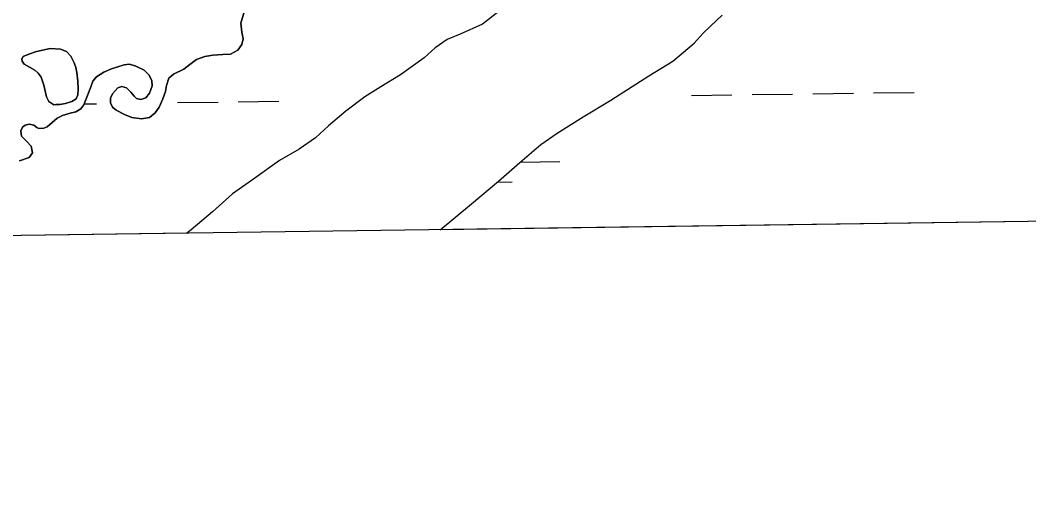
# Model space of a CAD drawing. Extents: x 3767014 to 3805179, y 361544 to 387384.
# Drawn here: x 3785865 to 3786662, y 366965 to 367338 of the extents above; entities that cross this region are included whole.
import ezdxf

# ---------------------------------------------------------------- set-up
doc = ezdxf.new("R2010")
doc.units = 0
for name, color, linetype in [('V-GRID-FRAM', 7, 'Continuous'), ('V-RIVR-EDGE', 7, 'Continuous'), ('V-TOPO-SHOR', 7, 'Continuous'), ('V-WETL-SWMP', 7, 'Continuous')]:
    doc.layers.add(name, color=color, linetype=linetype)

msp = doc.modelspace()

# ---------------------------------------------------------------- linework, layer by layer
at = {"layer": 'V-GRID-FRAM'}
msp.add_lwpolyline([(3771006.872, 385146.094), (3802799.803, 385587.734), (3803060.286, 367407.215), (3771251.489, 366965.353), (3771006.872, 385146.094)], dxfattribs=at)
at = {"layer": 'V-RIVR-EDGE'}
msp.add_spline([(3785266.865, 377529.211), (3785342.8, 377494.248), (3785391.258, 377467.439), (3785439.72, 377442.249), (3785475.246, 377418.707), (3785525.316, 377389.469), (3785575.383, 377359.422), (3785621.413, 377331.811), (3785722.351, 377269.288), (3785796.661, 377231.094), (3785852.385, 377199.415), (3785928.324, 377166.069), (3785964.678, 377149.804), (3786028.506, 377124.576), (3786060.018, 377113.175), (3786092.316, 377092.068), (3786117.34, 377073.405), (3786135.083, 377053.143), (3786154.458, 377039.347), (3786176.258, 377024.735), (3786206.946, 377006.867), (3786256.211, 376979.248), (3786328.098, 376942.677), (3786374.949, 376919.917), (3786491.265, 376862.208), (3786553.467, 376833.749), (3786619.713, 376805.279), (3786729.589, 376759.718), (3786796.656, 376736.099), (3786845.136, 376718.187), (3786867.767, 376712.469), (3787003.51, 376661.992), (3787089.16, 376631.048), (3787163.496, 376603.367), (3787230.559, 376578.13), (3787257.223, 376568.359), (3787300.044, 376551.27), (3787354.992, 376532.533), (3787409.127, 376512.181), (3787544.074, 376466.558), (3787612.756, 376442.126), (3787657.197, 376425.841), (3787730.724, 376398.162), (3787781.63, 376380.244), (3787834.96, 376361.511), (3787891.524, 376341.961), (3787940, 376322.432), (3787998.976, 376297.215), (3788050.697, 376281.721), (3788117.768, 376259.719), (3788176.757, 376240.164), (3788221.198, 376223.879), (3788259.981, 376209.226), (3788406.252, 376164.383), (3788541.215, 376125.23), (3788606.67, 376104.041), (3788679.39, 376077.173), (3788748.889, 376055.974), (3788871.693, 376005.528), (3788969.454, 375966.467), (3789047.013, 375933.926), (3789119.723, 375903.014), (3789155.253, 375881.09), (3789182.716, 375867.274), (3789214.225, 375854.256), (3789257.04, 375834.74), (3789281.286, 375828.21), (3789303.105, 375821.686), (3789328.955, 375809.491), (3789367.724, 375789.177), (3789414.577, 375767.225), (3789468.708, 375745.255), (3789509.105, 375728.981), (3789555.157, 375710.266), (3789585.849, 375694.015), (3789620.578, 375675.328), (3789681.97, 375646.062), (3789753.859, 375610.3), (3789792.633, 375591.603), (3789842.712, 375566.408), (3789897.64, 375539.584), (3789938.019, 375516.03), (3789968.727, 375506.25), (3790004.289, 375497.265), (3790030.972, 375494.773), (3790047.128, 375487.455), (3790077.007, 375469.589), (3790124.633, 375433.077), (3790192.442, 375382.768), (3790252.165, 375332.478), (3790290.91, 375302.459), (3790337.741, 375271.611), (3790406.357, 375220.491), (3790469.329, 375175.855), (3790570.248, 375106.054), (3790647.751, 375050.868), (3790691.367, 375028.115), (3790744.667, 374997.251), (3790806.838, 374955.852), (3790873.863, 374915.249), (3790932, 374877.903), (3791002.231, 374825.97), (3791052.265, 374782.175), (3791082.927, 374753.793), (3791131.331, 374705.149), (3791170.05, 374664.616), (3791192.631, 374638.681), (3791220.891, 374620.01), (3791288.67, 374557.569), (3791322.577, 374533.223), (3791362.944, 374504.817), (3791396.042, 374480.473), (3791434.785, 374449.645), (3791482.407, 374411.517), (3791534.052, 374365.291), (3791646.192, 374254.216), (3791707.514, 374196.644), (3791738.968, 374161.791), (3791773.65, 374123.694), (3791803.497, 374092.888), (3791829.321, 374070.18), (3791830.912, 374059.662), (3791837.316, 374032.958), (3791849.409, 374017.562), (3791884.123, 373992.405), (3791930.977, 373971.262), (3791954.393, 373955.838), (3791993.134, 373924.202), (3792026.979, 373874.785), (3792047.912, 373836.722), (3792063.186, 373799.482), (3792086.509, 373746.857), (3792112.249, 373690.181), (3792141.261, 373648.864), (3792158.993, 373624.558), (3792177.552, 373607.528), (3792214.702, 373586.409), (3792255.083, 373563.665), (3792301.119, 373538.48), (3792346.34, 373510.871), (3792382.671, 373485.71), (3792422.225, 373455.689), (3792479.537, 373411.875), (3792548.144, 373356.711), (3792619.168, 373298.307), (3792672.431, 373252.077), (3792709.534, 373212.357), (3792750.656, 373162.113), (3792839.385, 373068.08), (3792888.572, 373008.92), (3792945.027, 372945.699), (3792999.062, 372884.91), (3793053.898, 372820.884), (3793149.89, 372720.363), (3793208.761, 372653.092), (3793261.195, 372598.777), (3793315.232, 372538.796), (3793358.792, 372493.399), (3793409.592, 372432.618), (3793462.809, 372367.787), (3793498.283, 372323.219), (3793536.997, 372280.26), (3793578.124, 372232.443), (3793604.724, 372196.792), (3793668.438, 372125.466), (3793703.128, 372090.604), (3793760.41, 372034.66), (3793806.384, 371984.404), (3793839.438, 371942.268), (3793939.427, 371823.136), (3793981.333, 371763.186), (3794029.674, 371688.662), (3794050.609, 371651.408), (3794073.177, 371620.62), (3794178.796, 371488.535), (3794237.625, 371404.28), (3794268.243, 371358.106), (3794301.293, 371314.353), (3794332.724, 371269.794), (3794395.613, 371192), (3794429.476, 371149.862), (3794472.201, 371093.953), (3794523.788, 371024.274), (3794601.175, 370922.181), (3794640.679, 370871.942), (3794687.421, 370805.509), (3794733.389, 370752.828), (3794829.339, 370635.323), (3794895.463, 370557.521), (3794959.948, 370470.826), (3795013.158, 370403.569), (3795070.394, 370329.023), (3795159.854, 370203.448), (3795225.98, 370126.454), (3795296.13, 370041.363), (3795379.18, 369940.065), (3795459.001, 369841.201), (3795508.163, 369772.337), (3795554.103, 369708.333), (3795661.315, 369566.538), (3795715.338, 369500.897), (3795762.105, 369444.169), (3795798.366, 369390.703), (3795915.247, 369234.327), (3795963.601, 369165.465), (3796028.082, 369077.153), (3796043.387, 369052.853), (3796054.672, 369037.459), (3796077.242, 369007.48), (3796148.213, 368927.239), (3796183.677, 368878.627), (3796226.382, 368814.631), (3796275.531, 368740.105), (3796314.222, 368688.25), (3796353.714, 368633.158), (3796401.268, 368567.533), (3796456.873, 368487.33), (3796513.292, 368409.551), (3796545.533, 368365.8), (3796626.113, 368246.716), (3796670.449, 368188.377), (3796704.298, 368140.578), (3796751.041, 368074.145), (3796787.308, 368023.105), (3796838.907, 367958.278), (3796844.528, 367942.09), (3796845.295, 367925.104), (3796846.094, 367921.059), (3796852.559, 367919.425), (3796863.071, 367918.59), (3796875.166, 367904.003), (3796903.398, 367874.01), (3796931.629, 367844.017), (3796952.579, 367812.424), (3796982.392, 367767.87), (3797007.371, 367730.606), (3797037.194, 367690.095), (3797062.185, 367657.684), (3797075.869, 367631.77), (3797095.223, 367609.078), (3797126.665, 367569.372), (3797156.484, 367527.244), (3797212.099, 367451.085), (3797254.808, 367388.706), (3797302.183, 367327.228)], degree=3, dxfattribs=at)
at = {"layer": 'V-TOPO-SHOR'}
for points in [[(3786043.138, 367348.458), (3786039.574, 367335.986), (3786040.233, 367328.941), (3786041.233, 367323.741), (3786040.182, 367319.264), (3786037.2, 367314.644), (3786031.276, 367311.693), (3786025.287, 367311.252), (3786017.269, 367310.765), (3786011.009, 367309.643), (3786004.486, 367307.353), (3785999.263, 367303.355), (3785994.514, 367299.755), (3785986.193, 367295.872), (3785982.595, 367292.687), (3785980.608, 367286.93), (3785979.856, 367282.171), (3785977.966, 367276.416), (3785974.843, 367269.664), (3785971.859, 367265.14), (3785967.206, 367261.637), (3785960.945, 367260.419), (3785953.466, 367261.685), (3785947.51, 367263.86), (3785941.041, 367267.28), (3785938.175, 367269.629), (3785936.543, 367273.071)], [(3786243.491, 367345.395), (3786230.292, 367335.251), (3786212.616, 367327.452), (3786202.415, 367323.075), (3786192.953, 367316.559), (3786184.214, 367308.684), (3786165.592, 367295.362), (3786150.121, 367285.751), (3786137.452, 367277.878), (3786122.319, 367266.508), (3786108.661, 367254.977), (3786098.489, 367245.497), (3786085.65, 367236.638), (3786070.067, 367227.516), (3786048.546, 367212.354), (3786032.916, 367201.267), (3786016.966, 367187.127), (3786000.234, 367172.871), (3785996.698, 367170.181)], [(3786196.974, 367172.964), (3786221.565, 367193.486), (3786243.018, 367211.394), (3786259.939, 367225.951), (3786276.47, 367240.301), (3786289.41, 367249.161), (3786309.808, 367262.037), (3786331.572, 367275.24), (3786361.833, 367294.346), (3786380.589, 367306.102), (3786397.421, 367320.264), (3786404.589, 367328.195), (3786410.348, 367333.543), (3786419.754, 367342.218)], [(3785883.846, 367287.139), (3785886.054, 367277.808), (3785887.825, 367274.097), (3785891.641, 367271.624), (3785896.474, 367271.941), (3785901.002, 367272.643), (3785905.903, 367274.149), (3785909.405, 367276.41), (3785910.712, 367279.504), (3785910.89, 367284.251), (3785910.745, 367290.174), (3785909.886, 367296.972), (3785909.092, 367301.1), (3785907.818, 367304.627), (3785905.121, 367309.897), (3785901.866, 367313.669), (3785896.976, 367315.623), (3785888.866, 367316.016), (3785878.054, 367313.673), (3785871.88, 367311.643), (3785867.583, 367309.661), (3785866.442, 367307.754), (3785866.682, 367306.081), (3785868.32, 367303.75), (3785876.836, 367299.02), (3785879.365, 367296.613), (3785881.716, 367293.41), (3785883.846, 367287.139)], [(3785936.543, 367273.071), (3785936.449, 367276.842), (3785938.2, 367280.368), (3785942.345, 367284.921), (3785945.513, 367285.968), (3785949.214, 367284.897), (3785952.589, 367281.497), (3785955.084, 367278.464), (3785956.966, 367276.672), (3785960.566, 367275.793), (3785964.503, 367277.051), (3785967.407, 367280.897), (3785969.393, 367286.654), (3785969.1, 367290.613), (3785967.06, 367294.915), (3785963.091, 367298.88), (3785956.626, 367302.204), (3785951.555, 367303.724), (3785947.219, 367303.038), (3785937.332, 367299.89), (3785931.204, 367297.32), (3785925.486, 367293.791), (3785922.572, 367290.334), (3785920.77, 367284.968), (3785916.755, 367275.099), (3785915.389, 367271.679), (3785913.145, 367268.527), (3785909.237, 367266.108), (3785904.523, 367265.121), (3785898.668, 367263.235), (3785894.367, 367261.097), (3785890.488, 367257.519), (3785886.504, 367254.228), (3785883.922, 367253.099), (3785879.957, 367253.001), (3785878.294, 367253.734), (3785875.929, 367255.514), (3785872.136, 367256.29), (3785869.152, 367255.637), (3785866.874, 367253.839), (3785865.684, 367251.1), (3785866.082, 367246.757), (3785870.147, 367242.794), (3785873.723, 367239.011), (3785874.819, 367233.813), (3785872.3, 367230.076), (3785864.626, 367227.37)]]:
    msp.add_lwpolyline(points, dxfattribs=at)
at = {"layer": 'V-WETL-SWMP'}
for p, q in [((3786039.575, 367335.987), (3786043.137, 367348.459)), ((3786243.492, 367345.395), (3786230.291, 367335.251)), ((3786410.348, 367333.542), (3786419.755, 367342.218)), ((3786040.233, 367328.941), (3786039.575, 367335.987)), ((3786230.291, 367335.251), (3786212.615, 367327.451)), ((3786404.589, 367328.196), (3786410.348, 367333.542)), ((3786040.182, 367319.264), (3786041.232, 367323.741)), ((3786041.232, 367323.741), (3786040.233, 367328.941)), ((3786202.414, 367323.075), (3786192.953, 367316.558)), ((3786212.615, 367327.451), (3786202.414, 367323.075)), ((3786397.421, 367320.263), (3786404.589, 367328.196)), ((3786037.2, 367314.644), (3786040.182, 367319.264)), ((3786192.953, 367316.558), (3786184.213, 367308.684)), ((3786380.589, 367306.102), (3786397.421, 367320.263)), ((3785999.263, 367303.355), (3786004.485, 367307.353)), ((3786004.485, 367307.353), (3786011.008, 367309.643)), ((3786011.008, 367309.643), (3786017.269, 367310.765)), ((3786017.269, 367310.765), (3786025.287, 367311.253)), ((3786025.287, 367311.253), (3786031.275, 367311.692)), ((3786031.275, 367311.692), (3786037.2, 367314.644)), ((3786184.213, 367308.684), (3786165.592, 367295.362)), ((3785931.204, 367297.32), (3785937.332, 367299.89)), ((3785937.332, 367299.89), (3785947.22, 367303.037)), ((3785947.22, 367303.037), (3785951.556, 367303.724)), ((3785951.556, 367303.724), (3785956.625, 367302.205)), ((3785956.625, 367302.205), (3785963.092, 367298.881)), ((3785963.092, 367298.881), (3785967.06, 367294.916)), ((3785986.193, 367295.872), (3785994.514, 367299.754)), ((3785994.514, 367299.754), (3785999.263, 367303.355)), ((3786361.832, 367294.347), (3786380.589, 367306.102)), ((3785922.572, 367290.334), (3785925.486, 367293.792)), ((3785925.486, 367293.792), (3785931.204, 367297.32)), ((3785967.06, 367294.916), (3785969.101, 367290.613)), ((3785980.609, 367286.93), (3785982.595, 367292.687)), ((3785982.595, 367292.687), (3785986.193, 367295.872)), ((3786165.592, 367295.362), (3786150.12, 367285.751)), ((3786331.572, 367275.24), (3786361.832, 367294.347)), ((3785916.756, 367275.098), (3785920.769, 367284.969)), ((3785920.769, 367284.969), (3785922.572, 367290.334)), ((3785942.346, 367284.921), (3785938.201, 367280.368)), ((3785945.513, 367285.967), (3785942.346, 367284.921)), ((3785949.215, 367284.897), (3785945.513, 367285.967)), ((3785952.589, 367281.497), (3785949.215, 367284.897)), ((3785969.393, 367286.653), (3785967.406, 367280.896)), ((3785969.101, 367290.613), (3785969.393, 367286.653)), ((3785979.856, 367282.171), (3785980.609, 367286.93)), ((3786150.12, 367285.751), (3786137.453, 367277.878)), ((3785915.389, 367271.678), (3785916.756, 367275.098)), ((3785938.201, 367280.368), (3785936.45, 367276.842)), ((3785936.45, 367276.842), (3785936.543, 367273.071)), ((3785955.083, 367278.463), (3785952.589, 367281.497)), ((3785956.965, 367276.671), (3785955.083, 367278.463)), ((3785960.567, 367275.793), (3785956.965, 367276.671)), ((3785964.502, 367277.051), (3785960.567, 367275.793)), ((3785967.406, 367280.896), (3785964.502, 367277.051)), ((3785974.843, 367269.663), (3785977.966, 367276.416)), ((3785977.966, 367276.416), (3785979.856, 367282.171)), ((3786137.453, 367277.878), (3786122.319, 367266.508)), ((3786309.807, 367262.037), (3786331.572, 367275.24)), ((3786395.307, 367278.967), (3786427.304, 367279.411)), ((3786443.302, 367279.634), (3786475.299, 367280.078)), ((3786491.297, 367280.3), (3786523.294, 367280.745)), ((3786539.293, 367280.967), (3786571.29, 367281.412)), ((3785893.447, 367271.996), (3785897.163, 367272.047)), ((3785909.238, 367266.108), (3785913.145, 367268.526)), ((3785913.145, 367268.526), (3785915.389, 367271.678)), ((3785915.639, 367272.304), (3785925.444, 367272.44)), ((3785936.543, 367273.071), (3785938.176, 367269.628)), ((3785938.176, 367269.628), (3785941.04, 367267.28)), ((3785941.04, 367267.28), (3785947.51, 367263.86)), ((3785971.859, 367265.139), (3785974.843, 367269.663)), ((3785989.438, 367273.329), (3786021.435, 367273.773)), ((3786037.433, 367273.996), (3786069.43, 367274.44)), ((3785890.488, 367257.518), (3785894.366, 367261.097)), ((3785894.366, 367261.097), (3785898.667, 367263.235)), ((3785898.667, 367263.235), (3785904.522, 367265.121)), ((3785904.522, 367265.121), (3785909.238, 367266.108)), ((3785947.51, 367263.86), (3785953.465, 367261.685)), ((3785953.465, 367261.685), (3785960.946, 367260.419)), ((3785960.946, 367260.419), (3785967.205, 367261.638)), ((3785967.205, 367261.638), (3785971.859, 367265.139)), ((3786122.319, 367266.508), (3786108.662, 367254.978)), ((3786289.409, 367249.162), (3786309.807, 367262.037)), ((3785865.685, 367251.1), (3785866.875, 367253.839)), ((3785866.082, 367246.756), (3785865.685, 367251.1)), ((3785866.875, 367253.839), (3785869.152, 367255.636)), ((3785869.152, 367255.636), (3785872.135, 367256.291)), ((3785872.135, 367256.291), (3785875.928, 367255.514)), ((3785875.928, 367255.514), (3785878.294, 367253.734)), ((3785878.294, 367253.734), (3785879.957, 367253.001)), ((3785879.957, 367253.001), (3785883.921, 367253.099)), ((3785883.921, 367253.099), (3785886.505, 367254.227)), ((3785886.505, 367254.227), (3785890.488, 367257.518)), ((3786108.662, 367254.978), (3786098.489, 367245.497)), ((3785870.147, 367242.793), (3785866.082, 367246.756)), ((3786098.489, 367245.497), (3786085.649, 367236.638)), ((3786276.471, 367240.301), (3786289.409, 367249.162)), ((3785873.723, 367239.012), (3785870.147, 367242.793)), ((3785874.819, 367233.814), (3785873.723, 367239.012)), ((3786085.649, 367236.638), (3786070.067, 367227.515)), ((3786259.938, 367225.951), (3786276.471, 367240.301)), ((3785864.626, 367227.371), (3785872.299, 367230.076)), ((3785872.299, 367230.076), (3785874.819, 367233.814)), ((3786070.067, 367227.515), (3786048.547, 367212.355)), ((3786243.018, 367211.394), (3786259.938, 367225.951)), ((3786260.393, 367226.346), (3786291.43, 367226.777)), ((3786048.547, 367212.355), (3786032.915, 367201.267)), ((3786221.565, 367193.486), (3786243.018, 367211.394)), ((3786242.139, 367210.66), (3786253.648, 367210.82)), ((3786032.915, 367201.267), (3786016.966, 367187.127)), ((3786196.974, 367172.964), (3786221.565, 367193.486)), ((3786016.966, 367187.127), (3786000.235, 367172.87)), ((3786684.292, 367179.733), (3786196.974, 367172.964)), ((3786000.235, 367172.87), (3785996.701, 367170.182)), ((3785996.701, 367170.182), (3785709.366, 367166.19))]:
    msp.add_line(p, q, dxfattribs=at)
msp.add_lwpolyline([(3785886.054, 367277.808), (3785883.847, 367287.14), (3785881.716, 367293.41), (3785879.365, 367296.613), (3785876.835, 367299.02), (3785868.32, 367303.75), (3785866.682, 367306.081), (3785866.443, 367307.755), (3785867.582, 367309.66), (3785871.88, 367311.643), (3785878.054, 367313.673), (3785888.865, 367316.015), (3785896.976, 367315.622), (3785901.866, 367313.668), (3785905.12, 367309.896), (3785907.819, 367304.627), (3785909.092, 367301.101), (3785909.886, 367296.971), (3785910.745, 367290.175), (3785910.891, 367284.251), (3785910.712, 367279.504), (3785909.405, 367276.409), (3785905.904, 367274.149), (3785901.002, 367272.644), (3785896.474, 367271.94), (3785891.641, 367271.623), (3785887.825, 367274.097)], close=True, dxfattribs=at)
msp.add_arc((3786296.665, 367227.325), 35.246, 180.14303, 181.567693, dxfattribs=at)

doc.saveas('drawing.dxf')
